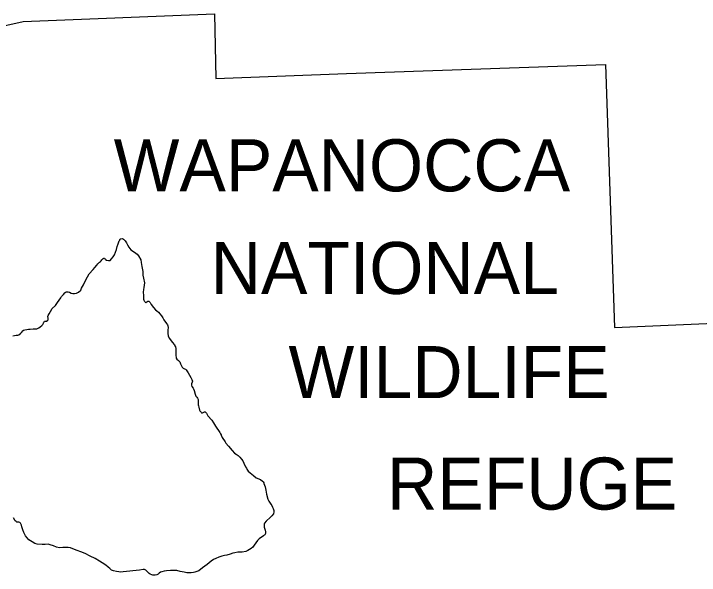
# Model space of a CAD drawing. Extents: x -117616 to 64730, y 54117 to 789866.
# Drawn here: x 61931.4 to 62000.9, y 55637.7 to 55694.7 of the extents above; entities that cross this region are included whole.
import ezdxf

# ---------------------------------------------------------------- set-up
doc = ezdxf.new("R2010")
doc.units = 0
doc.layers.add('8', color=7, linetype='Continuous')
doc.layers.add('9', color=7, linetype='Continuous')

msp = doc.modelspace()

# ---------------------------------------------------------------- linework, layer by layer
at = {"layer": '8'}
for points in [[(61932.373, 55693.92), (61951.778, 55694.727), (61951.912, 55688.164), (61965.183, 55688.645), (61991.437, 55689.589), (61992.336, 55662.876), (62018.813, 55664.037), (62019.632, 55637.362)], [(61928.559, 55693.095), (61932.373, 55693.92)]]:
    msp.add_lwpolyline(points, dxfattribs=at)
at = {"layer": '9'}
for points in [[(61942.003, 55671.375), (61942.087, 55671.588), (61942.125, 55671.669), (61942.182, 55671.761), (61942.18, 55671.832), (61942.249, 55671.874), (61942.279, 55671.875), (61942.289, 55671.875), (61942.467, 55671.92), (61942.54, 55671.852), (61942.724, 55671.687), (61942.87, 55671.49), (61942.967, 55671.272), (61943.094, 55671.035), (61943.312, 55670.78), (61943.659, 55670.54), (61943.955, 55670.327), (61944.09, 55670.161), (61944.323, 55669.736), (61944.35, 55669.486), (61944.402, 55669.075), (61944.498, 55668.556), (61944.528, 55668.206), (61944.578, 55667.886), (61944.671, 55667.417), (61944.616, 55666.933), (61944.572, 55666.731), (61944.559, 55666.469), (61944.579, 55666.149), (61944.584, 55665.978), (61944.586, 55665.918), (61944.591, 55665.747), (61944.613, 55665.668), (61944.666, 55665.579), (61944.708, 55665.51), (61944.76, 55665.451), (61944.831, 55665.413), (61944.908, 55665.496), (61945.007, 55665.549), (61945.116, 55665.572), (61945.157, 55665.533), (61945.261, 55665.426), (61945.366, 55665.228), (61945.606, 55664.924), (61945.813, 55664.689), (61945.925, 55664.592), (61946.09, 55664.426), (61946.255, 55664.28), (61946.421, 55664.084), (61946.547, 55663.867), (61946.643, 55663.669), (61946.924, 55663.286), (61947.028, 55663.158), (61947.061, 55663.069), (61947.067, 55662.878), (61947.045, 55662.606), (61947.034, 55662.285), (61947.082, 55662.025), (61947.168, 55661.807), (61947.304, 55661.62), (61947.5, 55661.405), (61947.739, 55661.131), (61947.761, 55661.041), (61947.815, 55660.922), (61947.86, 55660.753), (61947.857, 55660.492), (61947.859, 55660.1), (61947.908, 55659.78), (61947.972, 55659.672), (61948.136, 55659.526), (61948.25, 55659.389), (61948.336, 55659.2), (61948.432, 55658.992), (61948.496, 55658.854), (61948.589, 55658.746), (61948.741, 55658.7), (61948.832, 55658.663), (61948.894, 55658.604), (61949.123, 55658.28), (61949.24, 55658.062), (61949.367, 55657.815), (61949.473, 55657.607), (61949.538, 55657.448), (61949.522, 55657.327), (61949.456, 55657.165), (61949.461, 55657.024), (61949.494, 55656.895), (61949.619, 55656.738), (61949.651, 55656.679), (61949.736, 55656.5), (61949.837, 55656.132), (61949.903, 55655.923), (61949.976, 55655.825), (61950.049, 55655.726), (61950.113, 55655.588), (61950.13, 55655.367), (61950.122, 55655.297), (61950.139, 55655.046), (61950.162, 55654.946), (61950.207, 55654.797), (61950.276, 55654.498)], [(61931.344, 55662.044), (61931.503, 55662.078), (61931.683, 55662.094), (61931.833, 55662.108), (61931.872, 55662.119), (61931.922, 55662.131), (61932.031, 55662.184), (61932.147, 55662.298), (61932.234, 55662.411), (61932.263, 55662.452), (61932.291, 55662.503), (61932.418, 55662.607), (61932.537, 55662.661), (61932.736, 55662.697), (61932.925, 55662.723), (61933.095, 55662.718), (61933.405, 55662.737), (61933.774, 55662.768), (61933.823, 55662.789), (61933.952, 55662.853), (61934.118, 55662.969), (61934.265, 55663.074), (61934.382, 55663.187), (61934.428, 55663.329), (61934.475, 55663.441), (61934.494, 55663.472), (61934.542, 55663.513), (61934.632, 55663.516), (61934.752, 55663.54), (61934.869, 55663.623), (61934.897, 55663.715), (61934.913, 55663.836), (61934.888, 55663.996), (61934.925, 55664.097), (61935.001, 55664.26), (61935.143, 55664.505), (61935.335, 55664.802), (61935.645, 55665.122), (61935.846, 55665.44), (61936.193, 55665.882), (61936.279, 55666.025), (61936.453, 55666.231), (61936.588, 55666.395), (61936.637, 55666.437), (61936.725, 55666.49), (61936.815, 55666.512), (61936.955, 55666.496), (61937.076, 55666.46), (61937.259, 55666.385), (61937.4, 55666.329), (61937.58, 55666.334), (61937.799, 55666.381), (61937.996, 55666.487), (61938.211, 55666.674), (61938.285, 55666.867), (61938.495, 55667.215), (61938.72, 55667.713), (61938.891, 55668.04), (61939.082, 55668.316), (61939.479, 55668.78), (61939.634, 55668.965), (61939.846, 55669.212), (61939.952, 55669.356), (61940.02, 55669.428), (61940.118, 55669.502), (61940.216, 55669.575), (61940.283, 55669.657), (61940.37, 55669.76), (61940.439, 55669.822), (61940.497, 55669.874), (61940.517, 55669.885), (61940.566, 55669.906), (61940.626, 55669.918), (61940.677, 55669.869), (61940.739, 55669.811), (61940.739, 55669.801), (61940.821, 55669.733), (61941.023, 55669.669), (61941.123, 55669.672), (61941.193, 55669.694), (61941.348, 55669.839), (61941.522, 55670.045), (61941.656, 55670.25), (61941.84, 55670.817), (61941.911, 55671.121), (61942.003, 55671.375)], [(61950.276, 55654.498), (61950.297, 55654.438), (61950.381, 55654.33), (61950.442, 55654.292), (61950.473, 55654.243), (61950.563, 55654.235), (61950.702, 55654.29), (61950.761, 55654.321), (61950.841, 55654.334), (61950.882, 55654.305), (61950.965, 55654.187), (61951.092, 55653.94), (61951.506, 55653.5), (61951.664, 55653.223), (61951.884, 55652.878), (61952.33, 55652.23)], [(61952.33, 55652.23), (61952.358, 55652.171), (61952.404, 55652.093), (61952.443, 55651.988)], [(61952.443, 55651.988), (61952.451, 55651.961), (61952.569, 55651.714), (61952.862, 55651.281), (61952.946, 55651.153), (61953.205, 55650.839), (61953.568, 55650.418), (61953.816, 55650.144), (61953.989, 55650.018), (61954.184, 55649.884), (61954.348, 55649.728), (61954.514, 55649.542), (61954.649, 55649.355), (61954.756, 55649.137), (61954.937, 55648.751), (61955.021, 55648.613), (61955.075, 55648.504), (61955.2, 55648.317), (61955.396, 55648.132), (61955.724, 55647.871), (61956.021, 55647.618), (61956.436, 55647.45), (61956.456, 55647.45), (61956.651, 55647.295), (61956.703, 55647.227), (61956.786, 55647.119), (61956.798, 55647.059), (61956.908, 55646.731), (61956.979, 55646.371), (61957.051, 55645.962), (61957.196, 55645.454), (61957.292, 55645.256), (61957.501, 55644.951), (61957.585, 55644.813), (61957.669, 55644.664), (61957.743, 55644.526), (61957.8, 55644.317), (61957.794, 55644.166), (61957.75, 55643.974), (61957.605, 55643.779), (61957.391, 55643.572), (61957.099, 55643.302), (61957.012, 55643.219), (61956.847, 55643.034), (61956.829, 55642.963), (61956.815, 55642.772), (61956.829, 55642.631), (61956.875, 55642.432), (61956.918, 55642.313), (61956.963, 55642.163), (61956.955, 55642.083), (61956.938, 55641.982), (61956.892, 55641.86), (61956.824, 55641.798), (61956.745, 55641.745), (61956.618, 55641.651), (61956.461, 55641.536), (61956.324, 55641.452), (61956.207, 55641.348), (61956.129, 55641.275), (61955.986, 55641.02), (61955.803, 55640.784), (61955.658, 55640.599), (61955.512, 55640.474), (61955.149, 55640.242), (61954.961, 55640.157), (61954.603, 55640.086), (61954.143, 55640.082), (61953.834, 55640.033), (61953.646, 55639.977), (61953.378, 55639.889), (61953.021, 55639.798), (61952.782, 55639.761), (61952.534, 55639.693), (61952.207, 55639.573), (61951.911, 55639.454), (61951.694, 55639.347), (61951.449, 55639.179), (61951.039, 55638.826), (61950.568, 55638.501), (61950.177, 55638.208), (61949.979, 55638.122), (61949.781, 55638.046), (61949.662, 55638.022), (61949.403, 55637.995), (61949.153, 55637.977), (61948.963, 55637.992), (61948.701, 55638.044), (61948.298, 55638.123), (61947.956, 55638.213), (61947.615, 55638.233), (61947.325, 55638.225), (61946.926, 55638.193), (61946.686, 55638.166), (61946.428, 55638.108), (61946.31, 55638.054), (61946.163, 55637.949), (61946.085, 55637.867), (61946.017, 55637.815), (61945.927, 55637.782), (61945.758, 55637.757)], [(61945.758, 55637.757), (61945.638, 55637.753), (61945.528, 55637.75), (61945.437, 55637.777), (61945.245, 55637.852), (61945.142, 55637.939), (61944.998, 55638.096), (61944.833, 55638.272), (61944.671, 55638.327), (61944.56, 55638.344), (61944.172, 55638.272), (61942.536, 55638.104), (61942.257, 55638.075), (61942.087, 55638.09), (61941.846, 55638.123), (61941.524, 55638.184), (61941.341, 55638.259), (61941.176, 55638.425), (61941.012, 55638.581), (61940.766, 55638.774), (61940.399, 55639.015), (61940.124, 55639.177), (61939.676, 55639.435), (61939.178, 55639.692), (61938.671, 55639.938), (61938.225, 55640.126), (61937.871, 55640.266), (61937.425, 55640.443), (61937.183, 55640.517), (61936.932, 55640.549), (61936.711, 55640.563), (61936.411, 55640.554), (61936.062, 55640.544), (61935.75, 55640.595), (61935.446, 55640.726), (61935.112, 55640.847), (61934.901, 55640.891), (61934.601, 55640.882), (61934.301, 55640.863), (61933.81, 55640.889), (61933.558, 55640.962), (61933.293, 55641.125), (61932.966, 55641.356), (61932.791, 55641.532), (61932.604, 55641.757), (61932.445, 55642.084), (61932.337, 55642.342), (61932.237, 55642.66), (61932.202, 55642.83), (61932.149, 55642.959), (61932.106, 55643.048), (61932.054, 55643.097), (61931.924, 55643.123), (61931.844, 55643.121), (61931.733, 55643.137), (61931.652, 55643.185), (61931.58, 55643.253), (61931.4, 55643.569)]]:
    msp.add_lwpolyline(points, dxfattribs=at)

# ---------------------------------------------------------------- texts
at = {"layer": '8'}
for s, p in [('WAPANOCCA', (61941.56, 55676.703)), ('NATIONAL', (61951.397, 55666.286)), ('WILDLIFE', (61959.29, 55655.72)), ('REFUGE', (61969.285, 55644.41))]:
    msp.add_text(s, height=5.28, dxfattribs=at).set_placement(p)

doc.saveas('drawing.dxf')
